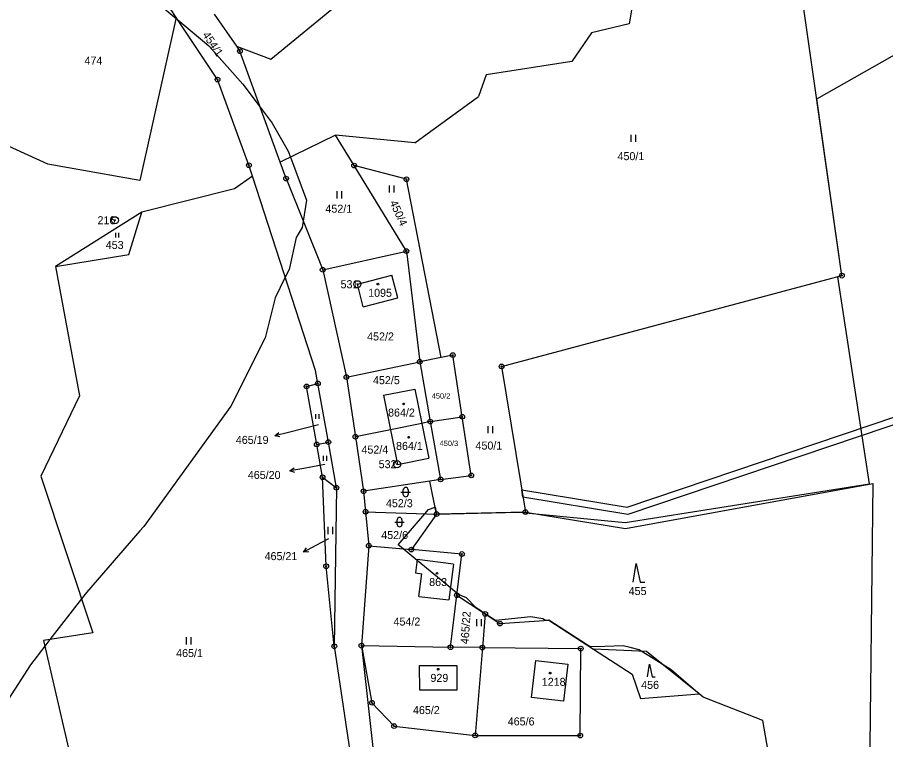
# Model space of a CAD drawing. Extents: x -439246 to -433691, y -1130252 to -1121148.
# Drawn here: x -436733.5 to -436549.1, y -1124625.2 to -1124471.8 of the extents above; entities that cross this region are included whole.
import ezdxf

# ---------------------------------------------------------------- set-up
doc = ezdxf.new("R2010")
doc.units = 0
for name, color, linetype in [('Vrstva 1', 7, 'Continuous'), ('Vrstva 16', 7, 'Continuous'), ('Vrstva 17', 7, 'Continuous'), ('Vrstva 18', 7, 'Continuous'), ('Vrstva 19', 7, 'Continuous'), ('Vrstva 24', 7, 'Continuous'), ('Vrstva 25', 7, 'Continuous'), ('Vrstva 3', 7, 'Continuous'), ('Vrstva 30', 7, 'Continuous'), ('Vrstva 37', 7, 'Continuous'), ('Vrstva 52', 7, 'Continuous')]:
    doc.layers.add(name, color=color, linetype=linetype)

msp = doc.modelspace()

# ---------------------------------------------------------------- linework, layer by layer
at = {"layer": 'Vrstva 1'}
for p, q in [((-436661.96, -1124503.24), (-436665.9, -1124496.79)), ((-436650.85, -1124506.15), (-436661.96, -1124503.24)), ((-436650.87, -1124521.4), (-436661.96, -1124503.24)), ((-436643.46, -1124544), (-436650.85, -1124506.15)), ((-436643.46, -1124544), (-436648.03, -1124544.92)), ((-436641.01, -1124543.51), (-436643.46, -1124544)), ((-436659.94, -1124572.4), (-436659.53, -1124576.76)), ((-436659.53, -1124576.76), (-436658.84, -1124583.99)), ((-436659.53, -1124576.76), (-436644.45, -1124577.26))]:
    msp.add_line(p, q, dxfattribs=at)
for points in [[(-436558.35, -1124526.63), (-436568.92, -1124452.5)], [(-436601.74, -1124462.7), (-436603.57, -1124473.14)], [(-436679.68, -1124480.63), (-436665.14, -1124468.74)], [(-436699.74, -1124471.84), (-436701, -1124469.94)], [(-436699.74, -1124471.84), (-436707.5, -1124506.39)], [(-436690.97, -1124484.99), (-436699.74, -1124471.84)], [(-436691.68, -1124471.08), (-436686.95, -1124477.91)], [(-436603.57, -1124473.14), (-436611.52, -1124475.03)], [(-436611.52, -1124475.03), (-436615.69, -1124481.17)], [(-436686.95, -1124477.91), (-436679.68, -1124480.63)], [(-436686.95, -1124477.91), (-436686.21, -1124478.97)], [(-436677.68, -1124502.53), (-436686.21, -1124478.97)], [(-436615.69, -1124481.17), (-436633.92, -1124484)], [(-436684.32, -1124503.17), (-436690.97, -1124484.99)], [(-436633.92, -1124484), (-436635.57, -1124488.55)], [(-436649.06, -1124498.45), (-436635.57, -1124488.55)], [(-436727.04, -1124502.93), (-436740.37, -1124496.88)], [(-436665.9, -1124496.79), (-436677.68, -1124502.53)], [(-436649.06, -1124498.45), (-436665.9, -1124496.79)], [(-436707.5, -1124506.39), (-436727.04, -1124502.93)], [(-436683.57, -1124505.47), (-436684.32, -1124503.17)], [(-436676.42, -1124506.01), (-436677.68, -1124502.53)], [(-436683.57, -1124505.47), (-436687.38, -1124508.2)], [(-436670.14, -1124546.77), (-436683.57, -1124505.47)], [(-436676.42, -1124506.01), (-436668.64, -1124525.39)], [(-436687.38, -1124508.2), (-436707.05, -1124513.13)], [(-436707.05, -1124513.13), (-436725.4, -1124524.69)], [(-436709.82, -1124522.11), (-436707.05, -1124513.13)], [(-436725.4, -1124524.69), (-436709.82, -1124522.11)], [(-436668.64, -1124525.39), (-436650.87, -1124521.4)], [(-436650.87, -1124521.4), (-436648.03, -1124544.92)], [(-436725.4, -1124524.69), (-436720.33, -1124552.15)], [(-436668.64, -1124525.39), (-436663.6, -1124548.16)], [(-436661.28, -1124528.45), (-436653.95, -1124526.53)], [(-436652.7, -1124531.31), (-436653.95, -1124526.53)], [(-436630.64, -1124545.9), (-436558.35, -1124526.63)], [(-436660.03, -1124533.23), (-436661.28, -1124528.45)], [(-436660.03, -1124533.23), (-436652.7, -1124531.31)], [(-436638.99, -1124556.58), (-436641.01, -1124543.51)], [(-436663.6, -1124548.16), (-436648.03, -1124544.92)], [(-436648.03, -1124544.92), (-436645.78, -1124557.6)], [(-436630.64, -1124545.9), (-436625.57, -1124576.84)], [(-436669.66, -1124549.5), (-436670.14, -1124546.77)], [(-436672.06, -1124550.16), (-436669.66, -1124549.5)], [(-436667.44, -1124561.98), (-436669.66, -1124549.5)], [(-436663.6, -1124548.16), (-436661.69, -1124560.84)], [(-436669.9, -1124562.46), (-436672.06, -1124550.16)], [(-436655.73, -1124552.03), (-436649.07, -1124550.7)], [(-436649.07, -1124550.7), (-436647.6, -1124558.05)], [(-436720.33, -1124552.15), (-436728.52, -1124569.2)], [(-436655.73, -1124552.03), (-436654.25, -1124559.39)], [(-436645.78, -1124557.6), (-436638.99, -1124556.58)], [(-436637.07, -1124569.04), (-436638.99, -1124556.58)], [(-436647.6, -1124558.05), (-436654.25, -1124559.39)], [(-436645.78, -1124557.6), (-436647.6, -1124558.05)], [(-436647.6, -1124558.05), (-436646.12, -1124565.41)], [(-436645.78, -1124557.6), (-436643.59, -1124569.89)], [(-436654.25, -1124559.39), (-436661.69, -1124560.84)], [(-436661.69, -1124560.84), (-436659.94, -1124572.4)], [(-436654.25, -1124559.39), (-436652.78, -1124566.74)], [(-436669.9, -1124562.46), (-436667.44, -1124561.98)], [(-436668.67, -1124569.45), (-436669.9, -1124562.46)], [(-436665.73, -1124571.65), (-436667.44, -1124561.98)], [(-436652.78, -1124566.74), (-436646.12, -1124565.41)], [(-436728.52, -1124569.2), (-436717.44, -1124602.49)], [(-436667.9, -1124588.34), (-436668.67, -1124569.45)], [(-436668.67, -1124569.45), (-436665.73, -1124571.65)], [(-436645.87, -1124570.24), (-436659.94, -1124572.4)], [(-436643.59, -1124569.89), (-436645.87, -1124570.24)], [(-436644.45, -1124577.26), (-436645.87, -1124570.24)], [(-436643.59, -1124569.89), (-436637.07, -1124569.04)], [(-436665.73, -1124571.65), (-436666.17, -1124605.34)], [(-436604.32, -1124580.3), (-436551.79, -1124570.78)], [(-436551.79, -1124570.78), (-436552.53, -1124638.86)], [(-436644.45, -1124577.26), (-436649.8, -1124584.79)], [(-436625.57, -1124576.84), (-436644.45, -1124577.26)], [(-436625.57, -1124576.84), (-436604.32, -1124580.3)], [(-436658.84, -1124583.99), (-436660.41, -1124605.18)], [(-436658.84, -1124583.99), (-436649.8, -1124584.79)], [(-436639.07, -1124585.74), (-436649.8, -1124584.79)], [(-436640.14, -1124594.49), (-436639.07, -1124585.74)], [(-436666.17, -1124605.34), (-436667.9, -1124588.34)], [(-436648.56, -1124586.89), (-436648.94, -1124589.74)], [(-436640.87, -1124587.86), (-436648.56, -1124586.89)], [(-436640.87, -1124587.86), (-436641.83, -1124595.5)], [(-436648.94, -1124589.74), (-436647.6, -1124589.92)], [(-436648.24, -1124594.73), (-436647.6, -1124589.92)], [(-436648.24, -1124594.73), (-436641.83, -1124595.5)], [(-436641.49, -1124605.54), (-436640.14, -1124594.49)], [(-436640.14, -1124594.49), (-436634.12, -1124598.45)], [(-436634.12, -1124598.45), (-436634.72, -1124605.62)], [(-436634.12, -1124598.45), (-436630.98, -1124600.51)], [(-436630.98, -1124600.51), (-436620.58, -1124599.81)], [(-436620.58, -1124599.81), (-436611.12, -1124605.93)], [(-436717.44, -1124602.49), (-436727.91, -1124604.13)], [(-436727.91, -1124604.13), (-436722.41, -1124627.99)], [(-436660.41, -1124605.18), (-436641.49, -1124605.54)], [(-436660.41, -1124605.18), (-436658.17, -1124617.32)], [(-436660.41, -1124605.18), (-436657.38, -1124632.59)], [(-436666.17, -1124605.34), (-436661.86, -1124634.29)], [(-436634.72, -1124605.62), (-436641.49, -1124605.54)], [(-436634.72, -1124605.62), (-436636.25, -1124624.27)], [(-436634.72, -1124605.62), (-436613.81, -1124605.81)], [(-436613.92, -1124624.3), (-436613.81, -1124605.81)], [(-436599.88, -1124606.41), (-436611.12, -1124605.93)], [(-436611.12, -1124605.93), (-436602.88, -1124611.26)], [(-436588.66, -1124615.46), (-436599.88, -1124606.41)], [(-436624.28, -1124616.24), (-436623.39, -1124608.33)], [(-436623.39, -1124608.33), (-436616.58, -1124609.1)], [(-436648.04, -1124609.42), (-436640.14, -1124609.42)], [(-436647.99, -1124614.67), (-436648.04, -1124609.42)], [(-436640.14, -1124609.42), (-436640.14, -1124614.67)], [(-436616.58, -1124609.1), (-436617.51, -1124616.99)], [(-436602.88, -1124611.26), (-436601.12, -1124616.45)], [(-436640.14, -1124614.67), (-436647.99, -1124614.67)], [(-436617.51, -1124616.99), (-436624.28, -1124616.24)], [(-436601.12, -1124616.45), (-436588.66, -1124615.46)], [(-436587.83, -1124616.13), (-436588.66, -1124615.46)], [(-436575.14, -1124621.12), (-436587.83, -1124616.13)], [(-436658.17, -1124617.32), (-436653.46, -1124622.29)], [(-436572.55, -1124636.18), (-436575.14, -1124621.12)], [(-436653.46, -1124622.29), (-436636.25, -1124624.27)], [(-436636.25, -1124624.27), (-436613.92, -1124624.3)]]:
    msp.add_lwpolyline(points, dxfattribs=at)
at = {"layer": 'Vrstva 16'}
for p, q in [((-436675.92, -1124559.91), (-436678.83, -1124560.65)), ((-436672.67, -1124567.57), (-436675.62, -1124568.1)), ((-436670.07, -1124583.94), (-436672.73, -1124585.33))]:
    msp.add_line(p, q, dxfattribs=at)
for points in [[(-436669.53, -1124558.28), (-436675.92, -1124559.91)], [(-436677.73, -1124560.89), (-436678.83, -1124560.65), (-436677.98, -1124559.92)], [(-436674.55, -1124568.42), (-436675.62, -1124568.1), (-436674.73, -1124567.43)], [(-436668.18, -1124566.76), (-436672.67, -1124567.57)], [(-436667.42, -1124582.55), (-436670.07, -1124583.94)], [(-436671.61, -1124585.31), (-436672.73, -1124585.33), (-436672.07, -1124584.43)]]:
    msp.add_lwpolyline(points, dxfattribs=at)
at = {"layer": 'Vrstva 24'}
for centre, radius in [((-436686.21, -1124478.97), 0.5), ((-436686.21, -1124478.97), 0.1), ((-436690.97, -1124484.99), 0.5), ((-436690.97, -1124484.99), 0.1), ((-436684.32, -1124503.17), 0.5), ((-436684.32, -1124503.17), 0.1), ((-436661.96, -1124503.24), 0.5), ((-436661.96, -1124503.24), 0.1), ((-436676.42, -1124506.01), 0.5), ((-436650.85, -1124506.15), 0.5), ((-436676.42, -1124506.01), 0.1), ((-436650.85, -1124506.15), 0.1), ((-436712.77, -1124514.86), 0.75), ((-436712.77, -1124514.86), 0.1), ((-436650.87, -1124521.4), 0.5), ((-436650.87, -1124521.4), 0.1), ((-436668.64, -1124525.39), 0.5), ((-436668.64, -1124525.39), 0.1), ((-436661.28, -1124528.45), 0.75), ((-436558.35, -1124526.63), 0.5), ((-436558.35, -1124526.63), 0.1), ((-436661.28, -1124528.45), 0.1), ((-436648.03, -1124544.92), 0.5), ((-436641.01, -1124543.51), 0.5), ((-436641.01, -1124543.51), 0.1), ((-436648.03, -1124544.92), 0.1), ((-436630.64, -1124545.9), 0.5), ((-436630.64, -1124545.9), 0.1), ((-436663.6, -1124548.16), 0.5), ((-436663.6, -1124548.16), 0.1), ((-436672.06, -1124550.16), 0.5), ((-436669.66, -1124549.5), 0.5), ((-436669.66, -1124549.5), 0.1), ((-436672.06, -1124550.16), 0.1), ((-436645.78, -1124557.6), 0.5), ((-436638.99, -1124556.58), 0.5), ((-436638.99, -1124556.58), 0.1), ((-436645.78, -1124557.6), 0.1), ((-436661.69, -1124560.84), 0.5), ((-436661.69, -1124560.84), 0.1), ((-436669.9, -1124562.46), 0.5), ((-436669.9, -1124562.46), 0.1), ((-436667.44, -1124561.98), 0.5), ((-436667.44, -1124561.98), 0.1), ((-436652.83, -1124566.66), 0.75), ((-436652.83, -1124566.66), 0.1), ((-436668.67, -1124569.45), 0.5), ((-436668.67, -1124569.45), 0.1), ((-436643.59, -1124569.89), 0.5), ((-436643.59, -1124569.89), 0.1), ((-436637.07, -1124569.04), 0.5), ((-436637.07, -1124569.04), 0.1), ((-436665.73, -1124571.65), 0.5), ((-436665.73, -1124571.65), 0.1), ((-436659.94, -1124572.4), 0.5), ((-436659.94, -1124572.4), 0.1), ((-436659.53, -1124576.76), 0.5), ((-436659.53, -1124576.76), 0.1), ((-436644.45, -1124577.26), 0.5), ((-436644.45, -1124577.26), 0.1), ((-436625.57, -1124576.84), 0.5), ((-436625.57, -1124576.84), 0.1), ((-436658.84, -1124583.99), 0.5), ((-436658.84, -1124583.99), 0.1), ((-436649.8, -1124584.79), 0.5), ((-436649.8, -1124584.79), 0.1), ((-436639.07, -1124585.74), 0.5), ((-436639.07, -1124585.74), 0.1), ((-436667.9, -1124588.34), 0.5), ((-436667.9, -1124588.34), 0.1), ((-436640.14, -1124594.49), 0.5), ((-436640.14, -1124594.49), 0.1), ((-436634.12, -1124598.45), 0.5), ((-436634.12, -1124598.45), 0.1), ((-436630.98, -1124600.51), 0.5), ((-436630.98, -1124600.51), 0.1), ((-436666.17, -1124605.34), 0.5), ((-436666.17, -1124605.34), 0.1), ((-436660.41, -1124605.18), 0.5), ((-436660.41, -1124605.18), 0.1), ((-436641.49, -1124605.54), 0.5), ((-436634.72, -1124605.62), 0.5), ((-436613.81, -1124605.81), 0.5), ((-436641.49, -1124605.54), 0.1), ((-436634.72, -1124605.62), 0.1), ((-436613.81, -1124605.81), 0.1), ((-436658.17, -1124617.32), 0.5), ((-436658.17, -1124617.32), 0.1), ((-436653.46, -1124622.29), 0.5), ((-436653.46, -1124622.29), 0.1), ((-436636.25, -1124624.27), 0.5), ((-436636.25, -1124624.27), 0.1), ((-436613.92, -1124624.3), 0.5), ((-436613.92, -1124624.3), 0.1)]:
    msp.add_circle(centre, radius, dxfattribs=at)
at = {"layer": 'Vrstva 25'}
for p, q in [((-436603.09, -1124498.22), (-436603.09, -1124496.72)), ((-436602.09, -1124498.22), (-436602.09, -1124496.72)), ((-436654.45, -1124508.99), (-436654.45, -1124507.49)), ((-436653.45, -1124508.99), (-436653.45, -1124507.49)), ((-436665.59, -1124510.21), (-436665.59, -1124508.71)), ((-436664.59, -1124510.21), (-436664.59, -1124508.71)), ((-436712.6, -1124518.53), (-436712.6, -1124517.53)), ((-436711.93, -1124518.53), (-436711.93, -1124517.53)), ((-436670.07, -1124557.01), (-436670.07, -1124556.01)), ((-436669.4, -1124557.01), (-436669.4, -1124556.01)), ((-436633.48, -1124560.1), (-436633.48, -1124558.6)), ((-436632.48, -1124560.1), (-436632.48, -1124558.6)), ((-436668.45, -1124565.92), (-436668.45, -1124564.92)), ((-436667.78, -1124565.92), (-436667.78, -1124564.92)), ((-436651.51, -1124573.1), (-436651.51, -1124572.1)), ((-436650.51, -1124572.1), (-436650.51, -1124573.1)), ((-436652.01, -1124572.6), (-436650.01, -1124572.6)), ((-436653.3, -1124578.97), (-436651.3, -1124578.97)), ((-436652.8, -1124579.47), (-436652.8, -1124578.47)), ((-436651.8, -1124578.47), (-436651.8, -1124579.47)), ((-436667.48, -1124581.5), (-436667.48, -1124580)), ((-436666.48, -1124581.5), (-436666.48, -1124580)), ((-436635.93, -1124601.06), (-436635.93, -1124599.56)), ((-436634.93, -1124601.06), (-436634.93, -1124599.56)), ((-436697.59, -1124604.92), (-436697.59, -1124603.42)), ((-436696.59, -1124604.92), (-436696.59, -1124603.42))]:
    msp.add_line(p, q, dxfattribs=at)
for points in [[(-436602.72, -1124591.75), (-436602.02, -1124587.75), (-436601.22, -1124591.75), (-436600.22, -1124591.75)], [(-436599.66, -1124611.83), (-436599.19, -1124609.15), (-436598.65, -1124611.83), (-436597.98, -1124611.83)]]:
    msp.add_lwpolyline(points, dxfattribs=at)
for centre in [(-436656.92, -1124528.42), (-436651.43, -1124553.85), (-436650.38, -1124560.94), (-436644.35, -1124589.84), (-436644.11, -1124610.2), (-436620.33, -1124611.03)]:
    msp.add_circle(centre, 0.175, dxfattribs=at)
for centre, start, end in [((-436651.01, -1124572.1), 0, 180), ((-436651.01, -1124573.1), 180, 0), ((-436652.3, -1124578.47), 0, 180), ((-436652.3, -1124579.47), 180, 0)]:
    msp.add_arc(centre, 0.5, start, end, dxfattribs=at)
at = {"layer": 'Vrstva 3'}
for points in [[(-436661.28, -1124528.45), (-436653.95, -1124526.53)], [(-436652.7, -1124531.31), (-436653.95, -1124526.53)], [(-436660.03, -1124533.23), (-436661.28, -1124528.45)], [(-436660.03, -1124533.23), (-436652.7, -1124531.31)], [(-436655.73, -1124552.03), (-436649.07, -1124550.7)], [(-436649.07, -1124550.7), (-436647.6, -1124558.05)], [(-436655.73, -1124552.03), (-436654.25, -1124559.39)], [(-436647.6, -1124558.05), (-436654.25, -1124559.39)], [(-436647.6, -1124558.05), (-436654.25, -1124559.39)], [(-436647.6, -1124558.05), (-436646.12, -1124565.41)], [(-436654.25, -1124559.39), (-436652.78, -1124566.74)], [(-436652.78, -1124566.74), (-436646.12, -1124565.41)], [(-436648.56, -1124586.89), (-436648.94, -1124589.74)], [(-436640.87, -1124587.86), (-436648.56, -1124586.89)], [(-436640.87, -1124587.86), (-436641.83, -1124595.5)], [(-436648.94, -1124589.74), (-436647.6, -1124589.92)], [(-436648.24, -1124594.73), (-436647.6, -1124589.92)], [(-436648.24, -1124594.73), (-436641.83, -1124595.5)], [(-436624.28, -1124616.24), (-436623.39, -1124608.33)], [(-436623.39, -1124608.33), (-436616.58, -1124609.1)], [(-436648.04, -1124609.42), (-436640.14, -1124609.42)], [(-436647.99, -1124614.67), (-436648.04, -1124609.42)], [(-436640.14, -1124609.42), (-436640.14, -1124614.67)], [(-436616.58, -1124609.1), (-436617.51, -1124616.99)], [(-436640.14, -1124614.67), (-436647.99, -1124614.67)], [(-436617.51, -1124616.99), (-436624.28, -1124616.24)]]:
    msp.add_lwpolyline(points, dxfattribs=at)
at = {"layer": 'Vrstva 30'}
for points in [[(-436603.98, -1124575.82), (-436529.49, -1124550.68), (-436515.63, -1124599.58), (-436490.16, -1124602.01), (-436490.31, -1124603.5), (-436516.79, -1124600.97), (-436530.51, -1124552.61), (-436603.85, -1124577.35)], [(-436603.85, -1124577.35), (-436626.09, -1124573.64), (-436626.35, -1124572.08), (-436603.98, -1124575.82)]]:
    msp.add_lwpolyline(points, dxfattribs=at)
at = {"layer": 'Vrstva 37'}
for centre in [(-436656.92, -1124528.42), (-436651.43, -1124553.85), (-436650.38, -1124560.94), (-436644.35, -1124589.84), (-436644.11, -1124610.2), (-436620.33, -1124611.03)]:
    msp.add_circle(centre, 0.175, dxfattribs=at)
at = {"layer": 'Vrstva 52'}
for points in [[(-436708.62, -1124464.62), (-436699.78, -1124472.01), (-436699.42, -1124472.31), (-436692.82, -1124477.84), (-436685.57, -1124485.94), (-436681.9, -1124490.88), (-436679.4, -1124494.25), (-436675.99, -1124500.21), (-436675.51, -1124501.47), (-436672.09, -1124510.6), (-436672.79, -1124515.05), (-436673, -1124516.4), (-436674.28, -1124518.53), (-436675.77, -1124525.35), (-436676.58, -1124526.96), (-436678.76, -1124531.31), (-436680.89, -1124539.83), (-436688.13, -1124554.32), (-436706.66, -1124579.88), (-436707.49, -1124580.84), (-436718.81, -1124593.94), (-436719.84, -1124595.27), (-436726.57, -1124603.92), (-436727.64, -1124605.3), (-436730.74, -1124609.28), (-436740.11, -1124623.77)], [(-436646.95, -1124577.18), (-436646.16, -1124576.26), (-436644.74, -1124575.82), (-436644.45, -1124577.26), (-436626.8, -1124576.87), (-436623.35, -1124577.2), (-436604.41, -1124579.03), (-436554.35, -1124571.15), (-436552.48, -1124570.85), (-436559.18, -1124526.85), (-436558.35, -1124526.63), (-436563.7, -1124489.11), (-436541.8, -1124476.67)], [(-436572.55, -1124636.18), (-436575.14, -1124621.12), (-436587.83, -1124616.13), (-436588.68, -1124615.46), (-436589.4, -1124614.86), (-436594.61, -1124610.35), (-436596.34, -1124609.27), (-436598.44, -1124607.95), (-436600.97, -1124606.36), (-436601.2, -1124606.23), (-436601.43, -1124606.09), (-436603.35, -1124605.61), (-436604.84, -1124605.23), (-436608.71, -1124605.35), (-436611.65, -1124605.45), (-436612.59, -1124604.98), (-436620.58, -1124599.81), (-436621.34, -1124599.86), (-436621.88, -1124599.48), (-436624.43, -1124599.06), (-436631.93, -1124599.89), (-436634.12, -1124598.45), (-436636.12, -1124597.13), (-436638.07, -1124595.01), (-436639.77, -1124594.37), (-436640.09, -1124594.1), (-436640.99, -1124593.36), (-436641.51, -1124592.94), (-436648.59, -1124587.09), (-436651.57, -1124584.63), (-436652.61, -1124583.78), (-436646.95, -1124577.18)]]:
    msp.add_lwpolyline(points, dxfattribs=at)

# ---------------------------------------------------------------- texts
at = {"layer": 'Vrstva 16'}
for s, p in [('465/19', (-436687.09, -1124562.36)), ('450/1', (-436636.18, -1124563.55)), ('465/20', (-436684.54, -1124569.8)), ('465/21', (-436680.98, -1124587.04))]:
    msp.add_text(s, height=1.7, dxfattribs=at).set_placement(p)
at = {"layer": 'Vrstva 17'}
for s, p in [('216', (-436716.47, -1124515.71)), ('531', (-436664.84, -1124529.3)), ('532', (-436656.75, -1124567.51))]:
    msp.add_text(s, height=1.7, dxfattribs=at).set_placement(p)
at = {"layer": 'Vrstva 18'}
for s, rotation, p in [('454/1', 303.7104, (-436694.26, -1124475.5)), ('450/4', 293.9883, (-436654.44, -1124511.07)), ('452/4', 0.0679, (-436660.4, -1124564.41)), ('465/22', 86.2082, (-436637.66, -1124604.91))]:
    msp.add_text(s, height=1.7, rotation=rotation, dxfattribs=at).set_placement(p)
for s, height, p in [('474', 1.7, (-436719.23, -1124481.81)), ('450/1', 1.7, (-436606.01, -1124502.1)), ('452/1', 1.7, (-436668.06, -1124513.26)), ('453', 1.7, (-436714.72, -1124520.96)), ('452/2', 1.7, (-436659.2, -1124540.39)), ('452/5', 1.7, (-436657.95, -1124549.67)), ('450/2', 1.14, (-436645.47, -1124552.74)), ('465/19', 0.1, (-436669.74, -1124558.28)), ('450/3', 1.14, (-436643.8, -1124562.81)), ('465/20', 0.1, (-436668.41, -1124566.76)), ('452/3', 1.7, (-436655.2, -1124575.8)), ('452/6', 1.7, (-436656.2, -1124582.56)), ('465/21', 0.1, (-436667.63, -1124582.55)), ('455', 1.7, (-436603.65, -1124594.45)), ('454/2', 1.7, (-436653.59, -1124600.93)), ('465/1', 1.7, (-436699.77, -1124607.62)), ('456', 1.7, (-436600.99, -1124614.38)), ('465/2', 1.7, (-436649.46, -1124619.73)), ('465/6', 1.7, (-436629.33, -1124622.14))]:
    msp.add_text(s, height=height, dxfattribs=at).set_placement(p)
at = {"layer": 'Vrstva 19'}
for s, p in [('1095', (-436658.98, -1124531.12)), ('864/2', (-436654.75, -1124556.55)), ('864/1', (-436653.06, -1124563.64)), ('863', (-436646.02, -1124592.54)), ('929', (-436645.75, -1124612.9)), ('1218', (-436622.1, -1124613.73))]:
    msp.add_text(s, height=1.7, dxfattribs=at).set_placement(p)

doc.saveas('drawing.dxf')
